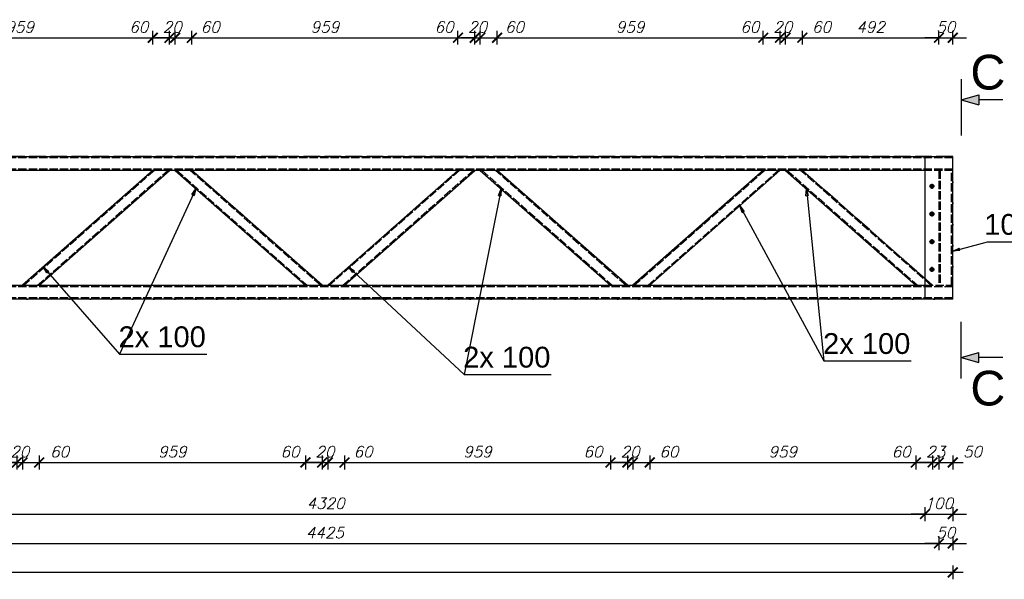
# Model space of a CAD drawing. Header units: millimetres. Extents: x 1814 to 94182, y 11562 to 49454.
# Tile 297 of 656: x 22878 to 23232, y 20941 to 21143. Entities that reach past the tile are written whole.
import ezdxf

# ---------------------------------------------------------------- set-up
doc = ezdxf.new("R2010")
doc.units = ezdxf.units.MM
doc.linetypes.add('ACAD_ISO02W100', pattern=[15, 12, -3])
doc.linetypes.add('ACAD_ISO04W100', pattern=[30, 24, -3, 0, -3])
doc.layers.add('wymiar', color=135, linetype='Continuous', lineweight=9)
doc.styles.add('ARIAL', font='arial.ttf')
doc.styles.add('CutSymbolDown', font='arial.ttf', dxfattribs={"height": 5})
doc.styles.add('CutSymbolUp', font='arial.ttf', dxfattribs={"height": 5})
doc.styles.add('WYMIARY', font='simplex.shx', dxfattribs={"oblique": 15})
doc.dimstyles.new('1-25', dxfattribs={"dimscale": 25, "dimtxt": 0.16, "dimasz": 0.2, "dimexe": 0.1, "dimexo": 0.1, "dimgap": 0.075, "dimtad": 1, "dimdec": 0, "dimlfac": 10, "dimrnd": 0.01, "dimzin": 9, "dimtxsty": 'WYMIARY', "dimblk": 'ARCHTICK', "dimcen": 0.2, "dimdle": 0.15, "dimadec": 1, "dimazin": 1, "dimtfac": 1, "dimtdec": 0, "dimtix": 1, "dimtmove": 2, "dimatfit": 3, "dimldrblk": 'ARCHTICK', "dimfxl": 0, "dimarcsym": 0})

# ---------------------------------------------------------------- blocks, each defined once
blk = doc.blocks.new('sectionup')
blk.add_hatch(color=256).paths.add_polyline_path([(-2.55, 0.73), (-2.55, -0.73), (0, 0)])
at = {"color": 7, "linetype": 'Continuous'}
for p, q in [((0, 3), (0, -5.15)), ((-6, 0), (-2.55, 0))]:
    blk.add_line(p, q, dxfattribs=at)
for p, q in [((0, 0), (-2.55, 0.73)), ((-2.55, 0.73), (-2.55, -0.73)), ((0, 0), (-2.55, -0.73))]:
    blk.add_line(p, q)
blk = doc.blocks.new('sectiondown')
blk.add_hatch(color=256).paths.add_polyline_path([(0, 0), (-2.55, 0.73), (-2.55, -0.73)])
at = {"color": 7, "linetype": 'Continuous'}
for p, q in [((0, -3), (0, 5.15)), ((-6, 0), (-2.55, 0))]:
    blk.add_line(p, q, dxfattribs=at)
for p, q in [((0, 0), (-2.55, 0.73)), ((-2.55, -0.73), (-2.55, 0.73)), ((0, 0), (-2.55, -0.73))]:
    blk.add_line(p, q)
blk = doc.blocks.new('_ARCHTICK')
at = {"color": 0, "linetype": 'ByBlock', "lineweight": -2}
blk.add_solid([(0.398, 0.309), (0.309, 0.398), (-0.309, -0.398), (-0.398, -0.309)], dxfattribs=at)
blk = doc.blocks.new('*D2183')
at = {"layer": 'Defpoints', "color": 0}
for p in [(23203.91, 21093.84), (22771.92, 21086.72), (23203.91, 20965)]:
    blk.add_point(p, dxfattribs=at)
at = {"layer": 'wymiar', "color": 0, "lineweight": -2}
for p, q in [((22771.92, 20967.5), (22771.92, 20962.5)), ((23203.91, 20967.5), (23203.91, 20962.5)), ((22768.17, 20965), (23207.66, 20965))]:
    blk.add_line(p, q, dxfattribs=at)
at = {"layer": 'wymiar', "color": 0, "lineweight": -2, "xscale": 5, "yscale": 5, "zscale": 5, "rotation": 180}
blk.add_blockref('_ARCHTICK', (22771.92, 20965), dxfattribs=at)
at = {"layer": 'wymiar', "color": 0, "lineweight": -2, "xscale": 5, "yscale": 5, "zscale": 5}
blk.add_blockref('_ARCHTICK', (23203.91, 20965), dxfattribs=at)
at = {"layer": 'wymiar', "color": 0, "insert": (22987.91, 20968.88), "char_height": 4, "attachment_point": 5, "style": 'WYMIARY'}
blk.add_mtext('4320', dxfattribs=at)
blk = doc.blocks.new('*D2184')
at = {"layer": 'Defpoints', "color": 0}
for p in [(23203.91, 21093.84), (23213.91, 21093.84), (23213.91, 20965)]:
    blk.add_point(p, dxfattribs=at)
at = {"layer": 'wymiar', "color": 0, "lineweight": -2}
for p, q in [((23203.91, 20967.5), (23203.91, 20962.5)), ((23213.91, 20967.5), (23213.91, 20962.5)), ((23203.91, 20965), (23198.91, 20965)), ((23203.91, 20965), (23213.91, 20965)), ((23213.91, 20965), (23218.91, 20965))]:
    blk.add_line(p, q, dxfattribs=at)
at = {"layer": 'wymiar', "color": 0, "lineweight": -2, "xscale": 5, "yscale": 5, "zscale": 5}
blk.add_blockref('_ARCHTICK', (23203.91, 20965), dxfattribs=at)
at = {"layer": 'wymiar', "color": 0, "lineweight": -2, "xscale": 5, "yscale": 5, "zscale": 5, "rotation": 180}
blk.add_blockref('_ARCHTICK', (23213.91, 20965), dxfattribs=at)
at = {"layer": 'wymiar', "color": 0, "insert": (23208.91, 20968.88), "char_height": 4, "attachment_point": 5, "style": 'WYMIARY'}
blk.add_mtext('100', dxfattribs=at)
blk = doc.blocks.new('*D2190')
at = {"layer": 'Defpoints', "color": 0}
for p in [(22766.42, 21067.25), (23208.91, 21068.14), (23208.91, 20954.44)]:
    blk.add_point(p, dxfattribs=at)
at = {"layer": 'wymiar', "color": 0, "lineweight": -2}
for p, q in [((22766.42, 20956.94), (22766.42, 20951.94)), ((23208.91, 20956.94), (23208.91, 20951.94)), ((22762.67, 20954.44), (23212.66, 20954.44))]:
    blk.add_line(p, q, dxfattribs=at)
at = {"layer": 'wymiar', "color": 0, "lineweight": -2, "xscale": 5, "yscale": 5, "zscale": 5, "rotation": 180}
blk.add_blockref('_ARCHTICK', (22766.42, 20954.44), dxfattribs=at)
at = {"layer": 'wymiar', "color": 0, "lineweight": -2, "xscale": 5, "yscale": 5, "zscale": 5}
blk.add_blockref('_ARCHTICK', (23208.91, 20954.44), dxfattribs=at)
at = {"layer": 'wymiar', "color": 0, "insert": (22987.66, 20958.32), "char_height": 4, "attachment_point": 5, "style": 'WYMIARY'}
blk.add_mtext('4425', dxfattribs=at)
blk = doc.blocks.new('*D2191')
at = {"layer": 'Defpoints', "color": 0}
for p in [(23208.91, 21068.14), (23213.91, 21068.14), (23213.91, 20954.44)]:
    blk.add_point(p, dxfattribs=at)
at = {"layer": 'wymiar', "color": 0, "lineweight": -2}
for p, q in [((23208.91, 20956.94), (23208.91, 20951.94)), ((23213.91, 20956.94), (23213.91, 20951.94)), ((23208.91, 20954.44), (23203.91, 20954.44)), ((23208.91, 20954.44), (23213.91, 20954.44)), ((23213.91, 20954.44), (23218.91, 20954.44))]:
    blk.add_line(p, q, dxfattribs=at)
at = {"layer": 'wymiar', "color": 0, "lineweight": -2, "xscale": 5, "yscale": 5, "zscale": 5}
blk.add_blockref('_ARCHTICK', (23208.91, 20954.44), dxfattribs=at)
at = {"layer": 'wymiar', "color": 0, "lineweight": -2, "xscale": 5, "yscale": 5, "zscale": 5, "rotation": 180}
blk.add_blockref('_ARCHTICK', (23213.91, 20954.44), dxfattribs=at)
at = {"layer": 'wymiar', "color": 0, "insert": (23211.41, 20958.32), "char_height": 4, "attachment_point": 5, "style": 'WYMIARY'}
blk.add_mtext('50', dxfattribs=at)
blk = doc.blocks.new('*D2192')
at = {"layer": 'Defpoints', "color": 0}
for p in [(22143.93, 21068.14), (23213.91, 21068.14), (22143.93, 20944)]:
    blk.add_point(p, dxfattribs=at)
at = {"layer": 'wymiar', "color": 0, "lineweight": -2}
for p, q in [((22143.93, 20946.5), (22143.93, 20941.5)), ((23213.91, 20946.5), (23213.91, 20941.5)), ((23217.66, 20944), (22140.18, 20944))]:
    blk.add_line(p, q, dxfattribs=at)
at = {"layer": 'wymiar', "color": 0, "lineweight": -2, "xscale": 5, "yscale": 5, "zscale": 5, "rotation": 180}
blk.add_blockref('_ARCHTICK', (22143.93, 20944), dxfattribs=at)
at = {"layer": 'wymiar', "color": 0, "lineweight": -2, "xscale": 5, "yscale": 5, "zscale": 5}
blk.add_blockref('_ARCHTICK', (23213.91, 20944), dxfattribs=at)
at = {"layer": 'wymiar', "color": 0, "insert": (22678.92, 20947.87), "char_height": 4, "attachment_point": 5, "style": 'WYMIARY'}
blk.add_mtext('10700', dxfattribs=at)
blk = doc.blocks.new('*D2221')
at = {"layer": 'Defpoints', "color": 0}
for p in [(22925.61, 21136.66), (22829.72, 21088.84), (22925.61, 21088.84)]:
    blk.add_point(p, dxfattribs=at)
at = {"layer": 'wymiar', "color": 0, "lineweight": -2}
for p, q in [((22829.72, 21134.16), (22829.72, 21139.16)), ((22925.61, 21134.16), (22925.61, 21139.16)), ((22825.97, 21136.66), (22929.36, 21136.66))]:
    blk.add_line(p, q, dxfattribs=at)
at = {"layer": 'wymiar', "color": 0, "lineweight": -2, "xscale": 5, "yscale": 5, "zscale": 5, "rotation": 180}
blk.add_blockref('_ARCHTICK', (22829.72, 21136.66), dxfattribs=at)
at = {"layer": 'wymiar', "color": 0, "lineweight": -2, "xscale": 5, "yscale": 5, "zscale": 5}
blk.add_blockref('_ARCHTICK', (22925.61, 21136.66), dxfattribs=at)
at = {"layer": 'wymiar', "color": 0, "insert": (22877.67, 21140.53), "char_height": 4, "attachment_point": 5, "style": 'WYMIARY'}
blk.add_mtext('959', dxfattribs=at)
blk = doc.blocks.new('*D2222')
at = {"layer": 'Defpoints', "color": 0}
for p in [(22931.66, 21136.66), (22925.61, 21088.84), (22931.66, 21088.84)]:
    blk.add_point(p, dxfattribs=at)
at = {"layer": 'wymiar', "color": 0, "lineweight": -2}
for p, q in [((22925.61, 21134.16), (22925.61, 21139.16)), ((22931.66, 21134.16), (22931.66, 21139.16)), ((22921.86, 21136.66), (22935.41, 21136.66))]:
    blk.add_line(p, q, dxfattribs=at)
at = {"layer": 'wymiar', "color": 0, "lineweight": -2, "xscale": 5, "yscale": 5, "zscale": 5, "rotation": 180}
blk.add_blockref('_ARCHTICK', (22925.61, 21136.66), dxfattribs=at)
at = {"layer": 'wymiar', "color": 0, "lineweight": -2, "xscale": 5, "yscale": 5, "zscale": 5}
blk.add_blockref('_ARCHTICK', (22931.66, 21136.66), dxfattribs=at)
at = {"layer": 'wymiar', "color": 0, "insert": (22920.59, 21140.53), "char_height": 4, "attachment_point": 5, "style": 'WYMIARY'}
blk.add_mtext('60', dxfattribs=at)
blk = doc.blocks.new('*D2223')
at = {"layer": 'Defpoints', "color": 0}
for p in [(22933.67, 21136.66), (22931.66, 21088.84), (22933.67, 21088.84)]:
    blk.add_point(p, dxfattribs=at)
at = {"layer": 'wymiar', "color": 0, "lineweight": -2}
for p, q in [((22931.66, 21134.16), (22931.66, 21139.16)), ((22933.67, 21134.16), (22933.67, 21139.16)), ((22931.66, 21136.66), (22926.66, 21136.66)), ((22931.66, 21136.66), (22933.67, 21136.66)), ((22933.67, 21136.66), (22938.67, 21136.66))]:
    blk.add_line(p, q, dxfattribs=at)
at = {"layer": 'wymiar', "color": 0, "lineweight": -2, "xscale": 5, "yscale": 5, "zscale": 5}
blk.add_blockref('_ARCHTICK', (22931.66, 21136.66), dxfattribs=at)
at = {"layer": 'wymiar', "color": 0, "lineweight": -2, "xscale": 5, "yscale": 5, "zscale": 5, "rotation": 180}
blk.add_blockref('_ARCHTICK', (22933.67, 21136.66), dxfattribs=at)
at = {"layer": 'wymiar', "color": 0, "insert": (22932.66, 21140.53), "char_height": 4, "attachment_point": 5, "style": 'WYMIARY'}
blk.add_mtext('20', dxfattribs=at)
blk = doc.blocks.new('*D2224')
at = {"layer": 'Defpoints', "color": 0}
for p in [(22939.71, 21136.66), (22933.67, 21088.84), (22939.71, 21088.84)]:
    blk.add_point(p, dxfattribs=at)
at = {"layer": 'wymiar', "color": 0, "lineweight": -2}
for p, q in [((22933.67, 21134.16), (22933.67, 21139.16)), ((22939.71, 21134.16), (22939.71, 21139.16)), ((22929.92, 21136.66), (22943.46, 21136.66))]:
    blk.add_line(p, q, dxfattribs=at)
at = {"layer": 'wymiar', "color": 0, "lineweight": -2, "xscale": 5, "yscale": 5, "zscale": 5, "rotation": 180}
blk.add_blockref('_ARCHTICK', (22933.67, 21136.66), dxfattribs=at)
at = {"layer": 'wymiar', "color": 0, "lineweight": -2, "xscale": 5, "yscale": 5, "zscale": 5}
blk.add_blockref('_ARCHTICK', (22939.71, 21136.66), dxfattribs=at)
at = {"layer": 'wymiar', "color": 0, "insert": (22946.33, 21140.53), "char_height": 4, "attachment_point": 5, "style": 'WYMIARY'}
blk.add_mtext('60', dxfattribs=at)
blk = doc.blocks.new('*D2225')
at = {"layer": 'Defpoints', "color": 0}
for p in [(23035.61, 21136.66), (22939.71, 21088.84), (23035.61, 21088.84)]:
    blk.add_point(p, dxfattribs=at)
at = {"layer": 'wymiar', "color": 0, "lineweight": -2}
for p, q in [((22939.71, 21134.16), (22939.71, 21139.16)), ((23035.61, 21134.16), (23035.61, 21139.16)), ((22935.96, 21136.66), (23039.36, 21136.66))]:
    blk.add_line(p, q, dxfattribs=at)
at = {"layer": 'wymiar', "color": 0, "lineweight": -2, "xscale": 5, "yscale": 5, "zscale": 5, "rotation": 180}
blk.add_blockref('_ARCHTICK', (22939.71, 21136.66), dxfattribs=at)
at = {"layer": 'wymiar', "color": 0, "lineweight": -2, "xscale": 5, "yscale": 5, "zscale": 5}
blk.add_blockref('_ARCHTICK', (23035.61, 21136.66), dxfattribs=at)
at = {"layer": 'wymiar', "color": 0, "insert": (22987.66, 21140.53), "char_height": 4, "attachment_point": 5, "style": 'WYMIARY'}
blk.add_mtext('959', dxfattribs=at)
blk = doc.blocks.new('*D2226')
at = {"layer": 'Defpoints', "color": 0}
for p in [(23041.66, 21136.66), (23035.61, 21088.84), (23041.66, 21088.84)]:
    blk.add_point(p, dxfattribs=at)
at = {"layer": 'wymiar', "color": 0, "lineweight": -2}
for p, q in [((23035.61, 21134.16), (23035.61, 21139.16)), ((23041.66, 21134.16), (23041.66, 21139.16)), ((23031.86, 21136.66), (23045.41, 21136.66))]:
    blk.add_line(p, q, dxfattribs=at)
at = {"layer": 'wymiar', "color": 0, "lineweight": -2, "xscale": 5, "yscale": 5, "zscale": 5, "rotation": 180}
blk.add_blockref('_ARCHTICK', (23035.61, 21136.66), dxfattribs=at)
at = {"layer": 'wymiar', "color": 0, "lineweight": -2, "xscale": 5, "yscale": 5, "zscale": 5}
blk.add_blockref('_ARCHTICK', (23041.66, 21136.66), dxfattribs=at)
at = {"layer": 'wymiar', "color": 0, "insert": (23030.62, 21140.53), "char_height": 4, "attachment_point": 5, "style": 'WYMIARY'}
blk.add_mtext('60', dxfattribs=at)
blk = doc.blocks.new('*D2227')
at = {"layer": 'Defpoints', "color": 0}
for p in [(23043.66, 21136.66), (23041.66, 21088.84), (23043.66, 21088.84)]:
    blk.add_point(p, dxfattribs=at)
at = {"layer": 'wymiar', "color": 0, "lineweight": -2}
for p, q in [((23041.66, 21134.16), (23041.66, 21139.16)), ((23043.66, 21134.16), (23043.66, 21139.16)), ((23041.66, 21136.66), (23036.66, 21136.66)), ((23041.66, 21136.66), (23043.66, 21136.66)), ((23043.66, 21136.66), (23048.66, 21136.66))]:
    blk.add_line(p, q, dxfattribs=at)
at = {"layer": 'wymiar', "color": 0, "lineweight": -2, "xscale": 5, "yscale": 5, "zscale": 5}
blk.add_blockref('_ARCHTICK', (23041.66, 21136.66), dxfattribs=at)
at = {"layer": 'wymiar', "color": 0, "lineweight": -2, "xscale": 5, "yscale": 5, "zscale": 5, "rotation": 180}
blk.add_blockref('_ARCHTICK', (23043.66, 21136.66), dxfattribs=at)
at = {"layer": 'wymiar', "color": 0, "insert": (23042.66, 21140.53), "char_height": 4, "attachment_point": 5, "style": 'WYMIARY'}
blk.add_mtext('20', dxfattribs=at)
blk = doc.blocks.new('*D2228')
at = {"layer": 'Defpoints', "color": 0}
for p in [(23049.71, 21136.66), (23043.66, 21088.84), (23049.71, 21088.84)]:
    blk.add_point(p, dxfattribs=at)
at = {"layer": 'wymiar', "color": 0, "lineweight": -2}
for p, q in [((23043.66, 21134.16), (23043.66, 21139.16)), ((23049.71, 21134.16), (23049.71, 21139.16)), ((23039.91, 21136.66), (23053.46, 21136.66))]:
    blk.add_line(p, q, dxfattribs=at)
at = {"layer": 'wymiar', "color": 0, "lineweight": -2, "xscale": 5, "yscale": 5, "zscale": 5, "rotation": 180}
blk.add_blockref('_ARCHTICK', (23043.66, 21136.66), dxfattribs=at)
at = {"layer": 'wymiar', "color": 0, "lineweight": -2, "xscale": 5, "yscale": 5, "zscale": 5}
blk.add_blockref('_ARCHTICK', (23049.71, 21136.66), dxfattribs=at)
at = {"layer": 'wymiar', "color": 0, "insert": (23055.98, 21140.53), "char_height": 4, "attachment_point": 5, "style": 'WYMIARY'}
blk.add_mtext('60', dxfattribs=at)
blk = doc.blocks.new('*D2229')
at = {"layer": 'Defpoints', "color": 0}
for p in [(23145.61, 21136.66), (23049.71, 21088.84), (23145.61, 21088.84)]:
    blk.add_point(p, dxfattribs=at)
at = {"layer": 'wymiar', "color": 0, "lineweight": -2}
for p, q in [((23049.71, 21134.16), (23049.71, 21139.16)), ((23145.61, 21134.16), (23145.61, 21139.16)), ((23045.96, 21136.66), (23149.36, 21136.66))]:
    blk.add_line(p, q, dxfattribs=at)
at = {"layer": 'wymiar', "color": 0, "lineweight": -2, "xscale": 5, "yscale": 5, "zscale": 5, "rotation": 180}
blk.add_blockref('_ARCHTICK', (23049.71, 21136.66), dxfattribs=at)
at = {"layer": 'wymiar', "color": 0, "lineweight": -2, "xscale": 5, "yscale": 5, "zscale": 5}
blk.add_blockref('_ARCHTICK', (23145.61, 21136.66), dxfattribs=at)
at = {"layer": 'wymiar', "color": 0, "insert": (23097.66, 21140.53), "char_height": 4, "attachment_point": 5, "style": 'WYMIARY'}
blk.add_mtext('959', dxfattribs=at)
blk = doc.blocks.new('*D2230')
at = {"layer": 'Defpoints', "color": 0}
for p in [(23151.66, 21136.66), (23145.61, 21088.84), (23151.66, 21088.84)]:
    blk.add_point(p, dxfattribs=at)
at = {"layer": 'wymiar', "color": 0, "lineweight": -2}
for p, q in [((23145.61, 21134.16), (23145.61, 21139.16)), ((23151.66, 21134.16), (23151.66, 21139.16)), ((23141.86, 21136.66), (23155.41, 21136.66))]:
    blk.add_line(p, q, dxfattribs=at)
at = {"layer": 'wymiar', "color": 0, "lineweight": -2, "xscale": 5, "yscale": 5, "zscale": 5, "rotation": 180}
blk.add_blockref('_ARCHTICK', (23145.61, 21136.66), dxfattribs=at)
at = {"layer": 'wymiar', "color": 0, "lineweight": -2, "xscale": 5, "yscale": 5, "zscale": 5}
blk.add_blockref('_ARCHTICK', (23151.66, 21136.66), dxfattribs=at)
at = {"layer": 'wymiar', "color": 0, "insert": (23140.8, 21140.53), "char_height": 4, "attachment_point": 5, "style": 'WYMIARY'}
blk.add_mtext('60', dxfattribs=at)
blk = doc.blocks.new('*D2231')
at = {"layer": 'Defpoints', "color": 0}
for p in [(23153.66, 21136.66), (23151.66, 21088.84), (23153.66, 21088.84)]:
    blk.add_point(p, dxfattribs=at)
at = {"layer": 'wymiar', "color": 0, "lineweight": -2}
for p, q in [((23151.66, 21134.16), (23151.66, 21139.16)), ((23153.66, 21134.16), (23153.66, 21139.16)), ((23151.66, 21136.66), (23146.66, 21136.66)), ((23151.66, 21136.66), (23153.66, 21136.66)), ((23153.66, 21136.66), (23158.66, 21136.66))]:
    blk.add_line(p, q, dxfattribs=at)
at = {"layer": 'wymiar', "color": 0, "lineweight": -2, "xscale": 5, "yscale": 5, "zscale": 5}
blk.add_blockref('_ARCHTICK', (23151.66, 21136.66), dxfattribs=at)
at = {"layer": 'wymiar', "color": 0, "lineweight": -2, "xscale": 5, "yscale": 5, "zscale": 5, "rotation": 180}
blk.add_blockref('_ARCHTICK', (23153.66, 21136.66), dxfattribs=at)
at = {"layer": 'wymiar', "color": 0, "insert": (23152.66, 21140.53), "char_height": 4, "attachment_point": 5, "style": 'WYMIARY'}
blk.add_mtext('20', dxfattribs=at)
blk = doc.blocks.new('*D2232')
at = {"layer": 'Defpoints', "color": 0}
for p in [(23159.71, 21136.66), (23153.66, 21088.84), (23159.71, 21088.84)]:
    blk.add_point(p, dxfattribs=at)
at = {"layer": 'wymiar', "color": 0, "lineweight": -2}
for p, q in [((23153.66, 21134.16), (23153.66, 21139.16)), ((23159.71, 21134.16), (23159.71, 21139.16)), ((23149.91, 21136.66), (23163.46, 21136.66))]:
    blk.add_line(p, q, dxfattribs=at)
at = {"layer": 'wymiar', "color": 0, "lineweight": -2, "xscale": 5, "yscale": 5, "zscale": 5, "rotation": 180}
blk.add_blockref('_ARCHTICK', (23153.66, 21136.66), dxfattribs=at)
at = {"layer": 'wymiar', "color": 0, "lineweight": -2, "xscale": 5, "yscale": 5, "zscale": 5}
blk.add_blockref('_ARCHTICK', (23159.71, 21136.66), dxfattribs=at)
at = {"layer": 'wymiar', "color": 0, "insert": (23166.63, 21140.53), "char_height": 4, "attachment_point": 5, "style": 'WYMIARY'}
blk.add_mtext('60', dxfattribs=at)
blk = doc.blocks.new('*D2233')
at = {"layer": 'Defpoints', "color": 0}
for p in [(23208.91, 21136.66), (23159.71, 21088.84), (23208.91, 21088.84)]:
    blk.add_point(p, dxfattribs=at)
at = {"layer": 'wymiar', "color": 0, "lineweight": -2}
for p, q in [((23159.71, 21134.16), (23159.71, 21139.16)), ((23208.91, 21134.16), (23208.91, 21139.16)), ((23155.96, 21136.66), (23212.66, 21136.66))]:
    blk.add_line(p, q, dxfattribs=at)
at = {"layer": 'wymiar', "color": 0, "lineweight": -2, "xscale": 5, "yscale": 5, "zscale": 5, "rotation": 180}
blk.add_blockref('_ARCHTICK', (23159.71, 21136.66), dxfattribs=at)
at = {"layer": 'wymiar', "color": 0, "lineweight": -2, "xscale": 5, "yscale": 5, "zscale": 5}
blk.add_blockref('_ARCHTICK', (23208.91, 21136.66), dxfattribs=at)
at = {"layer": 'wymiar', "color": 0, "insert": (23184.31, 21140.53), "char_height": 4, "attachment_point": 5, "style": 'WYMIARY'}
blk.add_mtext('492', dxfattribs=at)
blk = doc.blocks.new('*D2234')
at = {"layer": 'Defpoints', "color": 0}
for p in [(23213.91, 21136.66), (23208.91, 21088.84), (23213.91, 21088.84)]:
    blk.add_point(p, dxfattribs=at)
at = {"layer": 'wymiar', "color": 0, "lineweight": -2}
for p, q in [((23208.91, 21134.16), (23208.91, 21139.16)), ((23213.91, 21134.16), (23213.91, 21139.16)), ((23208.91, 21136.66), (23203.91, 21136.66)), ((23208.91, 21136.66), (23213.91, 21136.66)), ((23213.91, 21136.66), (23218.91, 21136.66))]:
    blk.add_line(p, q, dxfattribs=at)
at = {"layer": 'wymiar', "color": 0, "lineweight": -2, "xscale": 5, "yscale": 5, "zscale": 5}
blk.add_blockref('_ARCHTICK', (23208.91, 21136.66), dxfattribs=at)
at = {"layer": 'wymiar', "color": 0, "lineweight": -2, "xscale": 5, "yscale": 5, "zscale": 5, "rotation": 180}
blk.add_blockref('_ARCHTICK', (23213.91, 21136.66), dxfattribs=at)
at = {"layer": 'wymiar', "color": 0, "insert": (23211.41, 21140.53), "char_height": 4, "attachment_point": 5, "style": 'WYMIARY'}
blk.add_mtext('50', dxfattribs=at)
blk = doc.blocks.new('*D2262')
at = {"layer": 'Defpoints', "color": 0}
for p in [(22870.62, 21047.44), (22876.67, 21047.44), (22876.67, 20983.6)]:
    blk.add_point(p, dxfattribs=at)
at = {"layer": 'wymiar', "color": 0, "lineweight": -2}
for p, q in [((22870.62, 20986.1), (22870.62, 20981.1)), ((22876.67, 20986.1), (22876.67, 20981.1)), ((22866.87, 20983.6), (22880.42, 20983.6))]:
    blk.add_line(p, q, dxfattribs=at)
at = {"layer": 'wymiar', "color": 0, "lineweight": -2, "xscale": 5, "yscale": 5, "zscale": 5, "rotation": 180}
blk.add_blockref('_ARCHTICK', (22870.62, 20983.6), dxfattribs=at)
at = {"layer": 'wymiar', "color": 0, "lineweight": -2, "xscale": 5, "yscale": 5, "zscale": 5}
blk.add_blockref('_ARCHTICK', (22876.67, 20983.6), dxfattribs=at)
at = {"layer": 'wymiar', "color": 0, "insert": (22865.7, 20987.47), "char_height": 4, "attachment_point": 5, "style": 'WYMIARY'}
blk.add_mtext('60', dxfattribs=at)
blk = doc.blocks.new('*D2263')
at = {"layer": 'Defpoints', "color": 0}
for p in [(22876.67, 21047.44), (22878.67, 21047.44), (22878.67, 20983.6)]:
    blk.add_point(p, dxfattribs=at)
at = {"layer": 'wymiar', "color": 0, "lineweight": -2}
for p, q in [((22876.67, 20986.1), (22876.67, 20981.1)), ((22878.67, 20986.1), (22878.67, 20981.1)), ((22876.67, 20983.6), (22871.67, 20983.6)), ((22876.67, 20983.6), (22878.67, 20983.6)), ((22878.67, 20983.6), (22883.67, 20983.6))]:
    blk.add_line(p, q, dxfattribs=at)
at = {"layer": 'wymiar', "color": 0, "lineweight": -2, "xscale": 5, "yscale": 5, "zscale": 5}
blk.add_blockref('_ARCHTICK', (22876.67, 20983.6), dxfattribs=at)
at = {"layer": 'wymiar', "color": 0, "lineweight": -2, "xscale": 5, "yscale": 5, "zscale": 5, "rotation": 180}
blk.add_blockref('_ARCHTICK', (22878.67, 20983.6), dxfattribs=at)
at = {"layer": 'wymiar', "color": 0, "insert": (22877.67, 20987.47), "char_height": 4, "attachment_point": 5, "style": 'WYMIARY'}
blk.add_mtext('20', dxfattribs=at)
blk = doc.blocks.new('*D2264')
at = {"layer": 'Defpoints', "color": 0}
for p in [(22878.67, 21047.44), (22884.71, 21047.44), (22884.71, 20983.6)]:
    blk.add_point(p, dxfattribs=at)
at = {"layer": 'wymiar', "color": 0, "lineweight": -2}
for p, q in [((22878.67, 20986.1), (22878.67, 20981.1)), ((22884.71, 20986.1), (22884.71, 20981.1)), ((22874.92, 20983.6), (22888.46, 20983.6))]:
    blk.add_line(p, q, dxfattribs=at)
at = {"layer": 'wymiar', "color": 0, "lineweight": -2, "xscale": 5, "yscale": 5, "zscale": 5, "rotation": 180}
blk.add_blockref('_ARCHTICK', (22878.67, 20983.6), dxfattribs=at)
at = {"layer": 'wymiar', "color": 0, "lineweight": -2, "xscale": 5, "yscale": 5, "zscale": 5}
blk.add_blockref('_ARCHTICK', (22884.71, 20983.6), dxfattribs=at)
at = {"layer": 'wymiar', "color": 0, "insert": (22892.05, 20987.47), "char_height": 4, "attachment_point": 5, "style": 'WYMIARY'}
blk.add_mtext('60', dxfattribs=at)
blk = doc.blocks.new('*D2265')
at = {"layer": 'Defpoints', "color": 0}
for p in [(22884.71, 21047.44), (22980.62, 21047.44), (22980.62, 20983.6)]:
    blk.add_point(p, dxfattribs=at)
at = {"layer": 'wymiar', "color": 0, "lineweight": -2}
for p, q in [((22884.71, 20986.1), (22884.71, 20981.1)), ((22980.62, 20986.1), (22980.62, 20981.1)), ((22880.96, 20983.6), (22984.37, 20983.6))]:
    blk.add_line(p, q, dxfattribs=at)
at = {"layer": 'wymiar', "color": 0, "lineweight": -2, "xscale": 5, "yscale": 5, "zscale": 5, "rotation": 180}
blk.add_blockref('_ARCHTICK', (22884.71, 20983.6), dxfattribs=at)
at = {"layer": 'wymiar', "color": 0, "lineweight": -2, "xscale": 5, "yscale": 5, "zscale": 5}
blk.add_blockref('_ARCHTICK', (22980.62, 20983.6), dxfattribs=at)
at = {"layer": 'wymiar', "color": 0, "insert": (22932.66, 20987.47), "char_height": 4, "attachment_point": 5, "style": 'WYMIARY'}
blk.add_mtext('959', dxfattribs=at)
blk = doc.blocks.new('*D2266')
at = {"layer": 'Defpoints', "color": 0}
for p in [(22980.62, 21047.44), (22986.66, 21047.44), (22986.66, 20983.6)]:
    blk.add_point(p, dxfattribs=at)
at = {"layer": 'wymiar', "color": 0, "lineweight": -2}
for p, q in [((22980.62, 20986.1), (22980.62, 20981.1)), ((22986.66, 20986.1), (22986.66, 20981.1)), ((22976.87, 20983.6), (22990.41, 20983.6))]:
    blk.add_line(p, q, dxfattribs=at)
at = {"layer": 'wymiar', "color": 0, "lineweight": -2, "xscale": 5, "yscale": 5, "zscale": 5, "rotation": 180}
blk.add_blockref('_ARCHTICK', (22980.62, 20983.6), dxfattribs=at)
at = {"layer": 'wymiar', "color": 0, "lineweight": -2, "xscale": 5, "yscale": 5, "zscale": 5}
blk.add_blockref('_ARCHTICK', (22986.66, 20983.6), dxfattribs=at)
at = {"layer": 'wymiar', "color": 0, "insert": (22975.07, 20987.47), "char_height": 4, "attachment_point": 5, "style": 'WYMIARY'}
blk.add_mtext('60', dxfattribs=at)
blk = doc.blocks.new('*D2267')
at = {"layer": 'Defpoints', "color": 0}
for p in [(22986.66, 21047.44), (22988.66, 21047.44), (22988.66, 20983.6)]:
    blk.add_point(p, dxfattribs=at)
at = {"layer": 'wymiar', "color": 0, "lineweight": -2}
for p, q in [((22986.66, 20986.1), (22986.66, 20981.1)), ((22988.66, 20986.1), (22988.66, 20981.1)), ((22986.66, 20983.6), (22981.66, 20983.6)), ((22986.66, 20983.6), (22988.66, 20983.6)), ((22988.66, 20983.6), (22993.66, 20983.6))]:
    blk.add_line(p, q, dxfattribs=at)
at = {"layer": 'wymiar', "color": 0, "lineweight": -2, "xscale": 5, "yscale": 5, "zscale": 5}
blk.add_blockref('_ARCHTICK', (22986.66, 20983.6), dxfattribs=at)
at = {"layer": 'wymiar', "color": 0, "lineweight": -2, "xscale": 5, "yscale": 5, "zscale": 5, "rotation": 180}
blk.add_blockref('_ARCHTICK', (22988.66, 20983.6), dxfattribs=at)
at = {"layer": 'wymiar', "color": 0, "insert": (22987.66, 20987.47), "char_height": 4, "attachment_point": 5, "style": 'WYMIARY'}
blk.add_mtext('20', dxfattribs=at)
blk = doc.blocks.new('*D2268')
at = {"layer": 'Defpoints', "color": 0}
for p in [(22988.66, 21047.44), (22994.71, 21047.44), (22994.71, 20983.6)]:
    blk.add_point(p, dxfattribs=at)
at = {"layer": 'wymiar', "color": 0, "lineweight": -2}
for p, q in [((22988.66, 20986.1), (22988.66, 20981.1)), ((22994.71, 20986.1), (22994.71, 20981.1)), ((22984.91, 20983.6), (22998.46, 20983.6))]:
    blk.add_line(p, q, dxfattribs=at)
at = {"layer": 'wymiar', "color": 0, "lineweight": -2, "xscale": 5, "yscale": 5, "zscale": 5, "rotation": 180}
blk.add_blockref('_ARCHTICK', (22988.66, 20983.6), dxfattribs=at)
at = {"layer": 'wymiar', "color": 0, "lineweight": -2, "xscale": 5, "yscale": 5, "zscale": 5}
blk.add_blockref('_ARCHTICK', (22994.71, 20983.6), dxfattribs=at)
at = {"layer": 'wymiar', "color": 0, "insert": (23001.41, 20987.47), "char_height": 4, "attachment_point": 5, "style": 'WYMIARY'}
blk.add_mtext('60', dxfattribs=at)
blk = doc.blocks.new('*D2269')
at = {"layer": 'Defpoints', "color": 0}
for p in [(22994.71, 21047.44), (23090.61, 21047.44), (23090.61, 20983.6)]:
    blk.add_point(p, dxfattribs=at)
at = {"layer": 'wymiar', "color": 0, "lineweight": -2}
for p, q in [((22994.71, 20986.1), (22994.71, 20981.1)), ((23090.61, 20986.1), (23090.61, 20981.1)), ((22990.96, 20983.6), (23094.36, 20983.6))]:
    blk.add_line(p, q, dxfattribs=at)
at = {"layer": 'wymiar', "color": 0, "lineweight": -2, "xscale": 5, "yscale": 5, "zscale": 5, "rotation": 180}
blk.add_blockref('_ARCHTICK', (22994.71, 20983.6), dxfattribs=at)
at = {"layer": 'wymiar', "color": 0, "lineweight": -2, "xscale": 5, "yscale": 5, "zscale": 5}
blk.add_blockref('_ARCHTICK', (23090.61, 20983.6), dxfattribs=at)
at = {"layer": 'wymiar', "color": 0, "insert": (23042.66, 20987.47), "char_height": 4, "attachment_point": 5, "style": 'WYMIARY'}
blk.add_mtext('959', dxfattribs=at)
blk = doc.blocks.new('*D2270')
at = {"layer": 'Defpoints', "color": 0}
for p in [(23090.61, 21047.44), (23096.66, 21047.44), (23096.66, 20983.6)]:
    blk.add_point(p, dxfattribs=at)
at = {"layer": 'wymiar', "color": 0, "lineweight": -2}
for p, q in [((23090.61, 20986.1), (23090.61, 20981.1)), ((23096.66, 20986.1), (23096.66, 20981.1)), ((23086.86, 20983.6), (23100.41, 20983.6))]:
    blk.add_line(p, q, dxfattribs=at)
at = {"layer": 'wymiar', "color": 0, "lineweight": -2, "xscale": 5, "yscale": 5, "zscale": 5, "rotation": 180}
blk.add_blockref('_ARCHTICK', (23090.61, 20983.6), dxfattribs=at)
at = {"layer": 'wymiar', "color": 0, "lineweight": -2, "xscale": 5, "yscale": 5, "zscale": 5}
blk.add_blockref('_ARCHTICK', (23096.66, 20983.6), dxfattribs=at)
at = {"layer": 'wymiar', "color": 0, "insert": (23084.27, 20987.47), "char_height": 4, "attachment_point": 5, "style": 'WYMIARY'}
blk.add_mtext('60', dxfattribs=at)
blk = doc.blocks.new('*D2271')
at = {"layer": 'Defpoints', "color": 0}
for p in [(23096.66, 21047.44), (23098.66, 21047.44), (23098.66, 20983.6)]:
    blk.add_point(p, dxfattribs=at)
at = {"layer": 'wymiar', "color": 0, "lineweight": -2}
for p, q in [((23096.66, 20986.1), (23096.66, 20981.1)), ((23098.66, 20986.1), (23098.66, 20981.1)), ((23096.66, 20983.6), (23091.66, 20983.6)), ((23096.66, 20983.6), (23098.66, 20983.6)), ((23098.66, 20983.6), (23103.66, 20983.6))]:
    blk.add_line(p, q, dxfattribs=at)
at = {"layer": 'wymiar', "color": 0, "lineweight": -2, "xscale": 5, "yscale": 5, "zscale": 5}
blk.add_blockref('_ARCHTICK', (23096.66, 20983.6), dxfattribs=at)
at = {"layer": 'wymiar', "color": 0, "lineweight": -2, "xscale": 5, "yscale": 5, "zscale": 5, "rotation": 180}
blk.add_blockref('_ARCHTICK', (23098.66, 20983.6), dxfattribs=at)
at = {"layer": 'wymiar', "color": 0, "insert": (23097.66, 20987.47), "char_height": 4, "attachment_point": 5, "style": 'WYMIARY'}
blk.add_mtext('20', dxfattribs=at)
blk = doc.blocks.new('*D2272')
at = {"layer": 'Defpoints', "color": 0}
for p in [(23098.66, 21047.44), (23104.71, 21047.44), (23104.71, 20983.6)]:
    blk.add_point(p, dxfattribs=at)
at = {"layer": 'wymiar', "color": 0, "lineweight": -2}
for p, q in [((23098.66, 20986.1), (23098.66, 20981.1)), ((23104.71, 20986.1), (23104.71, 20981.1)), ((23094.91, 20983.6), (23108.46, 20983.6))]:
    blk.add_line(p, q, dxfattribs=at)
at = {"layer": 'wymiar', "color": 0, "lineweight": -2, "xscale": 5, "yscale": 5, "zscale": 5, "rotation": 180}
blk.add_blockref('_ARCHTICK', (23098.66, 20983.6), dxfattribs=at)
at = {"layer": 'wymiar', "color": 0, "lineweight": -2, "xscale": 5, "yscale": 5, "zscale": 5}
blk.add_blockref('_ARCHTICK', (23104.71, 20983.6), dxfattribs=at)
at = {"layer": 'wymiar', "color": 0, "insert": (23111.63, 20987.47), "char_height": 4, "attachment_point": 5, "style": 'WYMIARY'}
blk.add_mtext('60', dxfattribs=at)
blk = doc.blocks.new('*D2273')
at = {"layer": 'Defpoints', "color": 0}
for p in [(23104.71, 21047.44), (23200.61, 21047.44), (23200.61, 20983.6)]:
    blk.add_point(p, dxfattribs=at)
at = {"layer": 'wymiar', "color": 0, "lineweight": -2}
for p, q in [((23104.71, 20986.1), (23104.71, 20981.1)), ((23200.61, 20986.1), (23200.61, 20981.1)), ((23100.96, 20983.6), (23204.36, 20983.6))]:
    blk.add_line(p, q, dxfattribs=at)
at = {"layer": 'wymiar', "color": 0, "lineweight": -2, "xscale": 5, "yscale": 5, "zscale": 5, "rotation": 180}
blk.add_blockref('_ARCHTICK', (23104.71, 20983.6), dxfattribs=at)
at = {"layer": 'wymiar', "color": 0, "lineweight": -2, "xscale": 5, "yscale": 5, "zscale": 5}
blk.add_blockref('_ARCHTICK', (23200.61, 20983.6), dxfattribs=at)
at = {"layer": 'wymiar', "color": 0, "insert": (23152.66, 20987.47), "char_height": 4, "attachment_point": 5, "style": 'WYMIARY'}
blk.add_mtext('959', dxfattribs=at)
blk = doc.blocks.new('*D2274')
at = {"layer": 'Defpoints', "color": 0}
for p in [(23200.61, 21047.44), (23206.66, 21047.44), (23206.66, 20983.6)]:
    blk.add_point(p, dxfattribs=at)
at = {"layer": 'wymiar', "color": 0, "lineweight": -2}
for p, q in [((23200.61, 20986.1), (23200.61, 20981.1)), ((23206.66, 20986.1), (23206.66, 20981.1)), ((23196.86, 20983.6), (23210.41, 20983.6))]:
    blk.add_line(p, q, dxfattribs=at)
at = {"layer": 'wymiar', "color": 0, "lineweight": -2, "xscale": 5, "yscale": 5, "zscale": 5, "rotation": 180}
blk.add_blockref('_ARCHTICK', (23200.61, 20983.6), dxfattribs=at)
at = {"layer": 'wymiar', "color": 0, "lineweight": -2, "xscale": 5, "yscale": 5, "zscale": 5}
blk.add_blockref('_ARCHTICK', (23206.66, 20983.6), dxfattribs=at)
at = {"layer": 'wymiar', "color": 0, "insert": (23195.32, 20987.47), "char_height": 4, "attachment_point": 5, "style": 'WYMIARY'}
blk.add_mtext('60', dxfattribs=at)
blk = doc.blocks.new('*D2275')
at = {"layer": 'Defpoints', "color": 0}
for p in [(23206.66, 21047.44), (23208.91, 21047.44), (23208.91, 20983.6)]:
    blk.add_point(p, dxfattribs=at)
at = {"layer": 'wymiar', "color": 0, "lineweight": -2}
for p, q in [((23206.66, 20986.1), (23206.66, 20981.1)), ((23208.91, 20986.1), (23208.91, 20981.1)), ((23206.66, 20983.6), (23201.66, 20983.6)), ((23206.66, 20983.6), (23208.91, 20983.6)), ((23208.91, 20983.6), (23213.91, 20983.6))]:
    blk.add_line(p, q, dxfattribs=at)
at = {"layer": 'wymiar', "color": 0, "lineweight": -2, "xscale": 5, "yscale": 5, "zscale": 5}
blk.add_blockref('_ARCHTICK', (23206.66, 20983.6), dxfattribs=at)
at = {"layer": 'wymiar', "color": 0, "lineweight": -2, "xscale": 5, "yscale": 5, "zscale": 5, "rotation": 180}
blk.add_blockref('_ARCHTICK', (23208.91, 20983.6), dxfattribs=at)
at = {"layer": 'wymiar', "color": 0, "insert": (23207.78, 20987.47), "char_height": 4, "attachment_point": 5, "style": 'WYMIARY'}
blk.add_mtext('23', dxfattribs=at)
blk = doc.blocks.new('*D2276')
at = {"layer": 'Defpoints', "color": 0}
for p in [(23208.91, 21047.44), (23213.91, 21047.44), (23213.91, 20983.6)]:
    blk.add_point(p, dxfattribs=at)
at = {"layer": 'wymiar', "color": 0, "lineweight": -2}
for p, q in [((23208.91, 20986.1), (23208.91, 20981.1)), ((23213.91, 20986.1), (23213.91, 20981.1)), ((23205.16, 20983.6), (23217.66, 20983.6))]:
    blk.add_line(p, q, dxfattribs=at)
at = {"layer": 'wymiar', "color": 0, "lineweight": -2, "xscale": 5, "yscale": 5, "zscale": 5, "rotation": 180}
blk.add_blockref('_ARCHTICK', (23208.91, 20983.6), dxfattribs=at)
at = {"layer": 'wymiar', "color": 0, "lineweight": -2, "xscale": 5, "yscale": 5, "zscale": 5}
blk.add_blockref('_ARCHTICK', (23213.91, 20983.6), dxfattribs=at)
at = {"layer": 'wymiar', "color": 0, "insert": (23221.04, 20987.47), "char_height": 4, "attachment_point": 5, "style": 'WYMIARY'}
blk.add_mtext('50', dxfattribs=at)

msp = doc.modelspace()

# ---------------------------------------------------------------- linework, layer by layer
at = {"color": 10, "linetype": 'ACAD_ISO04W100', "ltscale": 0.25}
for p, q in [((23213.909, 21093.839), (22144.93, 21093.839)), ((22878.666, 21047.44), (22925.615, 21088.839)), ((22986.664, 21047.44), (22939.714, 21088.839)), ((22988.663, 21047.44), (23035.613, 21088.839)), ((23096.661, 21047.44), (23049.712, 21088.839)), ((23098.661, 21047.44), (23145.61, 21088.839)), ((23206.659, 21047.44), (23159.71, 21088.839)), ((23213.909, 21047.44), (23213.909, 21088.839)), ((23213.909, 21042.44), (22144.93, 21042.44))]:
    msp.add_line(p, q, dxfattribs=at)
at = {"color": 84, "linetype": 'ACAD_ISO02W100', "ltscale": 0.25}
for p, q in [((23213.909, 21093.339), (22144.93, 21093.339)), ((23213.909, 21089.339), (22144.93, 21089.339)), ((22926.219, 21088.839), (22879.271, 21047.44)), ((22884.109, 21047.44), (22931.058, 21088.839)), ((22934.272, 21088.839), (22981.22, 21047.44)), ((22986.059, 21047.44), (22939.11, 21088.839)), ((23036.217, 21088.839), (22989.268, 21047.44)), ((22994.107, 21047.44), (23041.055, 21088.839)), ((23044.269, 21088.839), (23091.218, 21047.44)), ((23096.056, 21047.44), (23049.108, 21088.839)), ((23146.215, 21088.839), (23099.266, 21047.44)), ((23104.104, 21047.44), (23151.053, 21088.839)), ((23154.267, 21088.839), (23201.216, 21047.44)), ((23206.054, 21047.44), (23159.105, 21088.839)), ((23213.909, 21088.839), (23203.909, 21088.839)), ((23208.909, 21088.839), (23208.909, 21047.44)), ((23209.409, 21088.839), (23209.409, 21047.44)), ((23213.409, 21047.44), (23213.409, 21088.839)), ((23203.909, 21049.864), (23206.659, 21047.44)), ((23213.909, 21046.94), (22144.93, 21046.94)), ((23203.909, 21047.44), (23213.909, 21047.44)), ((23213.909, 21042.94), (22144.93, 21042.94))]:
    msp.add_line(p, q, dxfattribs=at)
at = {"color": 145, "linetype": 'Continuous', "ltscale": 0.25}
for p, q in [((22771.917, 21093.839), (23203.909, 21093.839)), ((23203.909, 21093.839), (23213.909, 21093.839)), ((23203.909, 21093.839), (23203.909, 21042.44)), ((23213.909, 21042.44), (23213.909, 21093.839)), ((23203.909, 21088.839), (22771.917, 21088.839)), ((22925.615, 21088.839), (22878.666, 21047.44)), ((22884.714, 21047.44), (22931.662, 21088.839)), ((22933.667, 21088.839), (22980.616, 21047.44)), ((22986.663, 21047.44), (22939.715, 21088.839)), ((23035.612, 21088.839), (22988.664, 21047.44)), ((22994.711, 21047.44), (23041.66, 21088.839)), ((23043.665, 21088.839), (23090.613, 21047.44)), ((23096.661, 21047.44), (23049.712, 21088.839)), ((23145.61, 21088.839), (23098.661, 21047.44)), ((23104.709, 21047.44), (23151.658, 21088.839)), ((23153.662, 21088.839), (23200.611, 21047.44)), ((23203.909, 21049.864), (23159.71, 21088.839)), ((22771.917, 21047.44), (23203.909, 21047.44)), ((23203.909, 21042.44), (22771.917, 21042.44)), ((23213.909, 21042.44), (23203.909, 21042.44))]:
    msp.add_line(p, q, dxfattribs=at)
at = {"color": 7}
for p, q in [((22941.167, 21082.225), (22913.599, 21022.647)), ((23051.165, 21082.225), (23037.787, 21015.294)), ((23161.163, 21082.225), (23167.49, 21020.207))]:
    msp.add_line(p, q, dxfattribs=at)
at = {"color": 0, "linetype": 'ByBlock', "lineweight": -2}
for p, q in [((22939.739, 21080.131, 2), (22941.167, 21082.225, 2)), ((22941.167, 21082.225, 2), (22940.495, 21079.781, 2)), ((23050.266, 21079.855, 2), (23051.165, 21082.225, 2)), ((23051.165, 21082.225, 2), (23051.084, 21079.692, 2)), ((23161.002, 21079.696, 2), (23161.163, 21082.225, 2)), ((23161.163, 21082.225, 2), (23161.831, 21079.78, 2)), ((22939.739, 21080.131, 2), (22940.495, 21079.781, 2)), ((23050.266, 21079.855, 2), (23051.084, 21079.692, 2)), ((23161.002, 21079.696, 2), (23161.831, 21079.78, 2)), ((23137.985, 21073.657, 2), (23137.158, 21076.052, 2)), ((23137.158, 21076.052, 2), (23138.717, 21074.054, 2)), ((23137.985, 21073.657, 2), (23138.717, 21074.054, 2)), ((23213.909, 21059.79, 3.5), (23216.216, 21060.839, 3.5)), ((23216.432, 21060.034, 3.5), (23213.909, 21059.79, 3.5)), ((23216.432, 21060.034, 3.5), (23216.216, 21060.839, 3.5)), ((22887.497, 21051.896, 2), (22886.166, 21054.053, 2)), ((22886.166, 21054.053, 2), (22888.125, 21052.445, 2)), ((22887.497, 21051.896, 2), (22888.125, 21052.445, 2)), ((22997.71, 21052.045, 2), (22996.164, 21054.053, 2)), ((22996.164, 21054.053, 2), (22998.277, 21052.655, 2)), ((22997.71, 21052.045, 2), (22998.277, 21052.655, 2))]:
    msp.add_line(p, q, dxfattribs=at)
at = {"color": 7, "linetype": 'Continuous', "ltscale": 0.25}
for points in [[(23206.409, 21084.039), (23206.409, 21083.139), (23205.509, 21083.139)], [(23206.409, 21082.539), (23206.639, 21082.585), (23206.833, 21082.715), (23206.963, 21082.909), (23207.009, 21083.139), (23206.963, 21083.368), (23206.833, 21083.563), (23206.639, 21083.693), (23206.409, 21083.739), (23206.18, 21083.693), (23205.985, 21083.563), (23205.855, 21083.368), (23205.809, 21083.139), (23205.855, 21082.909), (23205.985, 21082.715), (23206.18, 21082.585), (23206.409, 21082.539)], [(23207.309, 21083.139), (23206.409, 21083.139), (23206.409, 21082.239)], [(23206.409, 21074.039), (23206.409, 21073.139), (23205.509, 21073.139)], [(23206.409, 21072.539), (23206.639, 21072.585), (23206.833, 21072.715), (23206.963, 21072.909), (23207.009, 21073.139), (23206.963, 21073.369), (23206.833, 21073.563), (23206.639, 21073.693), (23206.409, 21073.739), (23206.18, 21073.693), (23205.985, 21073.563), (23205.855, 21073.369), (23205.809, 21073.139), (23205.855, 21072.909), (23205.985, 21072.715), (23206.18, 21072.585), (23206.409, 21072.539)], [(23207.309, 21073.139), (23206.409, 21073.139), (23206.409, 21072.239)], [(23206.409, 21064.039), (23206.409, 21063.139), (23205.509, 21063.139)], [(23206.409, 21062.539), (23206.639, 21062.585), (23206.833, 21062.715), (23206.963, 21062.91), (23207.009, 21063.139), (23206.963, 21063.369), (23206.833, 21063.563), (23206.639, 21063.694), (23206.409, 21063.739), (23206.18, 21063.694), (23205.985, 21063.563), (23205.855, 21063.369), (23205.809, 21063.139), (23205.855, 21062.91), (23205.985, 21062.715), (23206.18, 21062.585), (23206.409, 21062.539)], [(23207.309, 21063.139), (23206.409, 21063.139), (23206.409, 21062.239)], [(23206.409, 21054.039), (23206.409, 21053.139), (23205.509, 21053.139)], [(23206.409, 21052.539), (23206.639, 21052.585), (23206.833, 21052.715), (23206.963, 21052.91), (23207.009, 21053.139), (23206.963, 21053.369), (23206.833, 21053.564), (23206.639, 21053.694), (23206.409, 21053.739), (23206.18, 21053.694), (23205.985, 21053.564), (23205.855, 21053.369), (23205.809, 21053.139), (23205.855, 21052.91), (23205.985, 21052.715), (23206.18, 21052.585), (23206.409, 21052.539)], [(23207.309, 21053.139), (23206.409, 21053.139), (23206.409, 21052.239)]]:
    msp.add_lwpolyline(points, dxfattribs=at)
at = {"color": 7}
for points in [[(23137.158, 21076.052), (23167.49, 21020.207), (23198.947, 21020.207)], [(23213.909, 21059.79), (23226.409, 21063.139), (23249.717, 21063.139)], [(22886.166, 21054.053), (22913.599, 21022.647), (22945.056, 21022.647)], [(22996.164, 21054.053), (23037.787, 21015.294), (23069.245, 21015.294)]]:
    msp.add_lwpolyline(points, dxfattribs=at)
at = {"color": 145, "linetype": 'Continuous', "ltscale": 0.25}
for centre in [(23206.409, 21083.139), (23206.409, 21073.139), (23206.409, 21063.139), (23206.409, 21053.139)]:
    msp.add_circle(centre, 0.7, dxfattribs=at)

# ---------------------------------------------------------------- block references
at = {"xscale": -2.499949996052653, "yscale": 2.499949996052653, "zscale": 2.499949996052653}
for name, p in [('sectionup', (23216.909, 21114.279)), ('sectiondown', (23216.909, 21021.401))]:
    msp.add_blockref(name, p, dxfattribs=at)

# ---------------------------------------------------------------- texts
at = {"color": 96}
for style, p in [('CutSymbolUp', (23220.269, 21117.996)), ('CutSymbolDown', (23220.253, 21004.135))]:
    msp.add_text('C', height=12.5, dxfattribs=dict(at, style=style)).set_placement(p)
at = {"color": 7, "style": 'ARIAL'}
for s, p in [('1006', (23225.268, 21065.639)), ('2x 100', (22913.292, 21025.147)), ('2x 100', (23167.183, 21022.707)), ('2x 100', (23037.48, 21017.794))]:
    msp.add_text(s, height=7.4998, dxfattribs=at).set_placement(p)

# ---------------------------------------------------------------- dimensions: what is measured, and where the dimension line sits
at = {"layer": 'wymiar'}
for base, p1, p2, picture, middle in [((22925.615, 21136.657), (22829.717, 21088.839), (22925.615, 21088.839), '*D2221', (22877.666, 21140.532)), ((22933.667, 21136.657), (22931.662, 21088.839), (22933.667, 21088.839), '*D2223', (22932.665, 21140.532)), ((23035.612, 21136.657), (22939.715, 21088.839), (23035.612, 21088.839), '*D2225', (22987.664, 21140.532)), ((23043.665, 21136.657), (23041.66, 21088.839), (23043.665, 21088.839), '*D2227', (23042.662, 21140.532)), ((23145.61, 21136.657), (23049.712, 21088.839), (23145.61, 21088.839), '*D2229', (23097.661, 21140.532)), ((23153.662, 21136.657), (23151.658, 21088.839), (23153.662, 21088.839), '*D2231', (23152.66, 21140.532)), ((23208.909, 21136.657), (23159.71, 21088.839), (23208.909, 21088.839), '*D2233', (23184.31, 21140.532)), ((23213.909, 21136.657), (23208.909, 21088.839), (23213.909, 21088.839), '*D2234', (23211.409, 21140.532)), ((23203.909, 20965.001), (22771.917, 21086.719), (23203.909, 21093.839), '*D2183', (22987.913, 20968.876)), ((23213.909, 20965.001), (23203.909, 21093.839), (23213.909, 21093.839), '*D2184', (23208.909, 20968.876)), ((22143.93, 20943.996), (23213.909, 21068.139), (22143.93, 21068.139), '*D2192', (22678.92, 20947.871)), ((23208.909, 20954.444), (22766.418, 21067.246), (23208.909, 21068.139), '*D2190', (22987.664, 20958.319)), ((23213.909, 20954.444), (23208.909, 21068.139), (23213.909, 21068.139), '*D2191', (23211.409, 20958.319)), ((22878.666, 20983.599), (22876.666, 21047.44), (22878.666, 21047.44), '*D2263', (22877.666, 20987.474)), ((22980.616, 20983.599), (22884.714, 21047.44), (22980.616, 21047.44), '*D2265', (22932.665, 20987.474)), ((22988.663, 20983.599), (22986.664, 21047.44), (22988.663, 21047.44), '*D2267', (22987.664, 20987.474)), ((23090.614, 20983.599), (22994.711, 21047.44), (23090.614, 21047.44), '*D2269', (23042.662, 20987.474)), ((23098.661, 20983.599), (23096.661, 21047.44), (23098.661, 21047.44), '*D2271', (23097.661, 20987.474)), ((23200.611, 20983.599), (23104.709, 21047.44), (23200.611, 21047.44), '*D2273', (23152.66, 20987.474)), ((23208.9091, 20983.5995), (23206.659, 21047.4396), (23208.9091, 21047.4395), '*D2275', (23207.784, 20987.4745))]:
    dim = msp.add_linear_dim(base=base, p1=p1, p2=p2, dimstyle='1-25', dxfattribs=at)
    dim.commit()
    dim.dimension.update_dxf_attribs({"geometry": picture, "text_midpoint": middle})
for base, p1, p2, picture, middle in [((22931.662, 21136.657), (22925.615, 21088.839), (22931.662, 21088.839), '*D2222', (22920.588, 21140.532)), ((22939.715, 21136.657), (22933.667, 21088.839), (22939.715, 21088.839), '*D2224', (22946.335, 21140.532)), ((23041.66, 21136.657), (23035.612, 21088.839), (23041.66, 21088.839), '*D2226', (23030.621, 21140.532)), ((23049.712, 21136.657), (23043.665, 21088.839), (23049.712, 21088.839), '*D2228', (23055.979, 21140.532)), ((23151.658, 21136.657), (23145.61, 21088.839), (23151.658, 21088.839), '*D2230', (23140.796, 21140.532)), ((23159.71, 21136.657), (23153.662, 21088.839), (23159.71, 21088.839), '*D2232', (23166.632, 21140.532)), ((22876.666, 20983.599), (22870.618, 21047.44), (22876.666, 21047.44), '*D2262', (22865.697, 20987.474)), ((22884.714, 20983.599), (22878.666, 21047.44), (22884.714, 21047.44), '*D2264', (22892.051, 20987.474)), ((22986.664, 20983.599), (22980.616, 21047.44), (22986.664, 21047.44), '*D2266', (22975.075, 20987.474)), ((22994.711, 20983.599), (22988.663, 21047.44), (22994.711, 21047.44), '*D2268', (23001.408, 20987.474)), ((23096.661, 20983.599), (23090.614, 21047.44), (23096.661, 21047.44), '*D2270', (23084.268, 20987.474)), ((23104.709, 20983.599), (23098.661, 21047.44), (23104.709, 21047.44), '*D2272', (23111.627, 20987.474)), ((23206.659, 20983.599), (23200.611, 21047.44), (23206.659, 21047.44), '*D2274', (23195.315, 20987.474)), ((23213.909, 20983.599), (23208.909, 21047.44), (23213.909, 21047.44), '*D2276', (23221.037, 20987.474))]:
    dim = msp.add_linear_dim(base=base, p1=p1, p2=p2, dimstyle='1-25', dxfattribs=at)
    dim.commit()
    dim.dimension.update_dxf_attribs({"geometry": picture, "text_midpoint": middle, "dimtype": 160})

doc.saveas('drawing.dxf')
